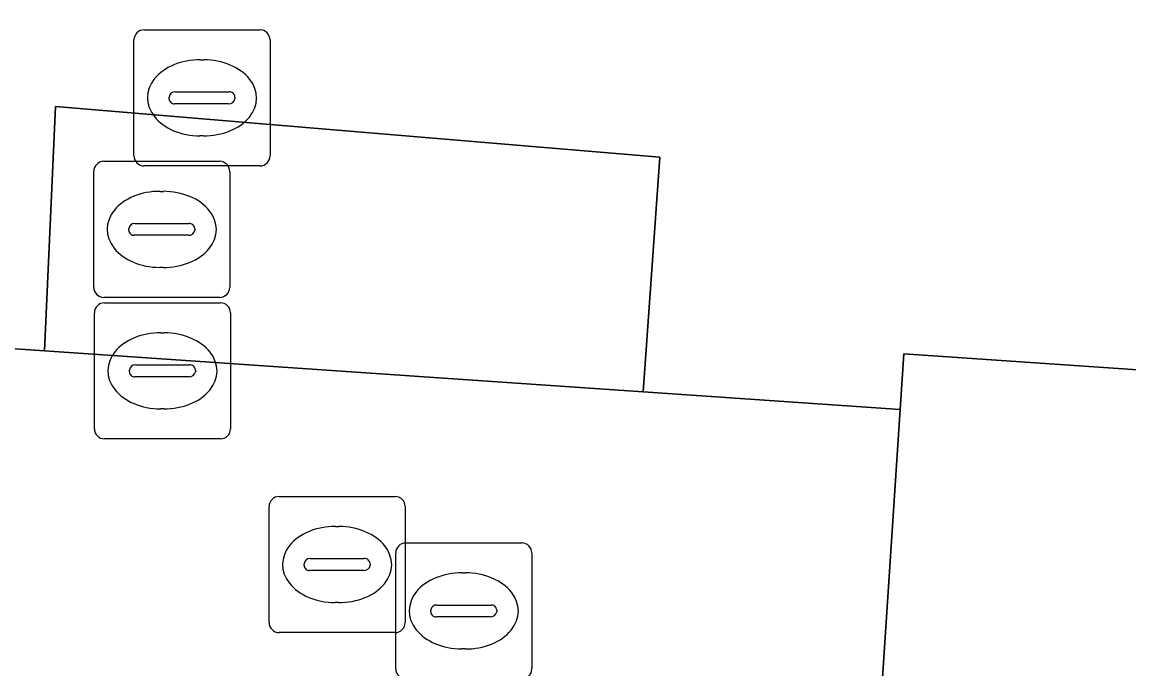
# Model space of a CAD drawing. Extents: x 159960 to 160866, y 382700 to 383354.
# Drawn here: x 160679.86 to 160687.99, y 382886.19 to 382890.94 of the extents above; entities that cross this region are included whole.
import ezdxf

# ---------------------------------------------------------------- set-up
doc = ezdxf.new("R2010")
doc.units = 0
for name, color, linetype in [('IMGEO_Brandkraan', 7, 'Continuous'), ('IMGEO_Kolk', 7, 'Continuous'), ('IMGEO_Parkeervlak_open', 7, 'Continuous'), ('IMGEO_Rijbaan_lokaal_open', 7, 'Continuous'), ('IMGEO_Rioolput', 7, 'Continuous'), ('IMGEO_Voetpad_open', 7, 'Continuous')]:
    doc.layers.add(name, color=color, linetype=linetype)

msp = doc.modelspace()

# ---------------------------------------------------------------- linework, layer by layer
at = {"layer": 'IMGEO_Brandkraan'}
for p, q in [((160680.7539, 382890.8845), (160681.6061, 382890.8845)), ((160680.6795, 382889.9579), (160680.6795, 382890.8101)), ((160681.6805, 382890.8101), (160681.6805, 382889.9579)), ((160681.1675, 382890.6637), (160681.1925, 382890.6637)), ((160680.981, 382890.4273), (160681.3789, 382890.4273)), ((160680.9379, 382890.3779), (160680.9379, 382890.3901)), ((160681.3755, 382890.3407), (160680.9776, 382890.3407)), ((160681.422, 382890.3901), (160681.422, 382890.3779)), ((160681.1895, 382890.1043), (160681.1646, 382890.1043)), ((160681.6061, 382889.8835), (160680.7539, 382889.8835))]:
    msp.add_line(p, q, dxfattribs=at)
for points in [[(160680.7539, 382890.8845), (160681.6061, 382890.8845)], [(160680.6795, 382889.9579), (160680.6795, 382890.8101)], [(160681.6805, 382890.8101), (160681.6805, 382889.9579)], [(160681.6061, 382889.8835), (160680.7539, 382889.8835)]]:
    msp.add_lwpolyline(points, dxfattribs=at)
for centre, radius, start, end in [((160680.756, 382890.808), 0.0765, 91.55205, 178.44795), ((160680.756, 382890.808), 0.0765, 91.55205, 178.44795), ((160681.604, 382890.808), 0.0765, 1.55205, 88.44795), ((160681.604, 382890.808), 0.0765, 1.55205, 88.44795), ((160680.9781, 382890.3871), 0.0403, 85.87752, 175.75265), ((160681.3834, 382890.3889), 0.0386, 1.73085, 96.63898), ((160680.9746, 382890.3772), 0.0366, 178.93798, 274.71019), ((160681.3794, 382890.3835), 0.043, 264.86636, 352.45326), ((160680.756, 382889.96), 0.0765, 181.55205, 268.44795), ((160680.756, 382889.96), 0.0765, 181.55205, 268.44795), ((160681.604, 382889.96), 0.0765, 271.55205, 358.44795), ((160681.604, 382889.96), 0.0765, 271.55205, 358.44795)]:
    msp.add_arc(centre, radius, start, end, dxfattribs=at)
for centre, major_axis, ratio, start_param, end_param in [((160681.166, 382890.384), (-0.3872, 0.002), 0.722429, 4.712389, 7.853982), ((160681.191, 382890.384), (-0.3901, 0.002), 0.717154, 1.570796, 4.712389)]:
    msp.add_ellipse(centre, major_axis=major_axis, ratio=ratio, start_param=start_param, end_param=end_param, dxfattribs=at)
at = {"layer": 'IMGEO_Kolk'}
for p, q in [((160682.6779, 382887.1125), (160683.5301, 382887.1125)), ((160682.6035, 382886.1859), (160682.6035, 382887.0381)), ((160683.6045, 382887.0381), (160683.6045, 382886.1859)), ((160683.0915, 382886.8917), (160683.1165, 382886.8917)), ((160682.905, 382886.6553), (160683.3029, 382886.6553)), ((160682.8619, 382886.6059), (160682.8619, 382886.6181)), ((160683.2995, 382886.5687), (160682.9016, 382886.5687)), ((160683.346, 382886.6181), (160683.346, 382886.6059)), ((160683.1135, 382886.3323), (160683.0886, 382886.3323))]:
    msp.add_line(p, q, dxfattribs=at)
for points in [[(160682.6779, 382887.1125), (160683.5301, 382887.1125)], [(160682.6035, 382886.1859), (160682.6035, 382887.0381)], [(160683.6045, 382887.0381), (160683.6045, 382886.1859)]]:
    msp.add_lwpolyline(points, dxfattribs=at)
for centre, radius, start, end in [((160682.68, 382887.036), 0.0765, 91.55205, 178.44795), ((160682.68, 382887.036), 0.0765, 91.55205, 178.44795), ((160683.528, 382887.036), 0.0765, 1.55205, 88.44795), ((160683.528, 382887.036), 0.0765, 1.55205, 88.44795), ((160682.9021, 382886.6151), 0.0403, 85.87752, 175.75265), ((160683.3074, 382886.6169), 0.0386, 1.73085, 96.63898), ((160682.8986, 382886.6052), 0.0366, 178.93798, 274.71019), ((160683.3034, 382886.6115), 0.043, 264.86636, 352.45326), ((160682.68, 382886.188), 0.0765, 181.55205, 268.44795), ((160682.68, 382886.188), 0.0765, 181.55205, 268.44795), ((160683.528, 382886.188), 0.0765, 271.55205, 358.44795), ((160683.528, 382886.188), 0.0765, 271.55205, 358.44795)]:
    msp.add_arc(centre, radius, start, end, dxfattribs=at)
for centre, major_axis, ratio, start_param, end_param in [((160683.09, 382886.612), (-0.3872, 0.002), 0.722429, 4.712389, 7.853982), ((160683.115, 382886.612), (-0.3901, 0.002), 0.717154, 1.570796, 4.712389)]:
    msp.add_ellipse(centre, major_axis=major_axis, ratio=ratio, start_param=start_param, end_param=end_param, dxfattribs=at)
at = {"layer": 'IMGEO_Parkeervlak_open'}
msp.add_lwpolyline([(160680.022, 382888.524), (160684.422, 382888.222), (160684.545, 382889.947), (160680.104, 382890.321)], close=True, dxfattribs=at)
at = {"layer": 'IMGEO_Rijbaan_lokaal_open'}
msp.add_lwpolyline([(160660.45, 382886.366), (160663.411, 382886.166), (160667.882, 382885.863), (160669.361, 382885.763), (160673.806, 382885.462), (160675.298, 382885.361), (160679.744, 382885.06), (160686.085, 382884.631), (160686.312, 382888.093), (160684.422, 382888.222), (160680.022, 382888.524), (160678.484, 382888.629), (160674.026, 382888.934), (160672.537, 382889.036), (160668.062, 382889.342), (160666.619, 382889.441), (160662.19, 382889.744), (160660.669, 382889.848)], dxfattribs=at)
msp.add_lwpolyline([(160686.085, 382884.631), (160686.058, 382884.222), (160688.921, 382884.028), (160688.948, 382884.437), (160689.175, 382887.896), (160689.202, 382888.306), (160686.339, 382888.502), (160686.312, 382888.093)], close=True, dxfattribs=at)
at = {"layer": 'IMGEO_Rioolput'}
for p, q in [((160680.4579, 382889.9175), (160681.3101, 382889.9175)), ((160680.3835, 382888.9909), (160680.3835, 382889.8431)), ((160681.3845, 382889.8431), (160681.3845, 382888.9909)), ((160680.8715, 382889.6967), (160680.8965, 382889.6967)), ((160680.6419, 382889.4109), (160680.6419, 382889.4231)), ((160680.685, 382889.4603), (160681.0829, 382889.4603)), ((160681.126, 382889.4231), (160681.126, 382889.4109)), ((160681.0795, 382889.3737), (160680.6816, 382889.3737)), ((160680.8935, 382889.1373), (160680.8686, 382889.1373)), ((160681.3101, 382888.9165), (160680.4579, 382888.9165)), ((160680.4629, 382888.8775), (160681.3151, 382888.8775)), ((160680.3885, 382887.9509), (160680.3885, 382888.8031)), ((160681.3895, 382888.8031), (160681.3895, 382887.9509)), ((160680.8765, 382888.6567), (160680.9015, 382888.6567)), ((160680.6469, 382888.3709), (160680.6469, 382888.3831)), ((160680.69, 382888.4203), (160681.0879, 382888.4203)), ((160681.131, 382888.3831), (160681.131, 382888.3709)), ((160681.0845, 382888.3337), (160680.6866, 382888.3337)), ((160680.8985, 382888.0973), (160680.8736, 382888.0973)), ((160681.3151, 382887.8765), (160680.4629, 382887.8765)), ((160681.7469, 382887.4535), (160682.5991, 382887.4535)), ((160681.6725, 382886.5269), (160681.6725, 382887.3791)), ((160682.6735, 382887.3791), (160682.6735, 382886.5269)), ((160682.1605, 382887.2327), (160682.1855, 382887.2327)), ((160681.974, 382886.9963), (160682.3719, 382886.9963)), ((160681.9309, 382886.9469), (160681.9309, 382886.9591)), ((160682.3685, 382886.9097), (160681.9706, 382886.9097)), ((160682.415, 382886.9591), (160682.415, 382886.9469)), ((160682.1825, 382886.6733), (160682.1576, 382886.6733)), ((160682.5991, 382886.4525), (160681.7469, 382886.4525))]:
    msp.add_line(p, q, dxfattribs=at)
for points in [[(160680.4579, 382889.9175), (160681.3101, 382889.9175)], [(160680.3835, 382888.9909), (160680.3835, 382889.8431)], [(160681.3845, 382889.8431), (160681.3845, 382888.9909)], [(160681.3101, 382888.9165), (160680.4579, 382888.9165)], [(160680.4629, 382888.8775), (160681.3151, 382888.8775)], [(160680.3885, 382887.9509), (160680.3885, 382888.8031)], [(160681.3895, 382888.8031), (160681.3895, 382887.9509)], [(160681.3151, 382887.8765), (160680.4629, 382887.8765)], [(160681.7469, 382887.4535), (160682.5991, 382887.4535)], [(160681.6725, 382886.5269), (160681.6725, 382887.3791)], [(160682.6735, 382887.3791), (160682.6735, 382886.5269)], [(160682.5991, 382886.4525), (160681.7469, 382886.4525)]]:
    msp.add_lwpolyline(points, dxfattribs=at)
for centre, radius, start, end in [((160680.46, 382889.841), 0.0765, 91.55205, 178.44795), ((160680.46, 382889.841), 0.0765, 91.55205, 178.44795), ((160681.308, 382889.841), 0.0765, 1.55205, 88.44795), ((160681.308, 382889.841), 0.0765, 1.55205, 88.44795), ((160680.6821, 382889.4201), 0.0403, 85.87752, 175.75265), ((160681.0874, 382889.4219), 0.0386, 1.73085, 96.63898), ((160680.6786, 382889.4102), 0.0366, 178.93798, 274.71019), ((160681.0834, 382889.4165), 0.043, 264.86636, 352.45326), ((160680.46, 382888.993), 0.0765, 181.55205, 268.44795), ((160680.46, 382888.993), 0.0765, 181.55205, 268.44795), ((160681.308, 382888.993), 0.0765, 271.55205, 358.44795), ((160681.308, 382888.993), 0.0765, 271.55205, 358.44795), ((160680.465, 382888.801), 0.0765, 91.55205, 178.44795), ((160680.465, 382888.801), 0.0765, 91.55205, 178.44795), ((160681.313, 382888.801), 0.0765, 1.55205, 88.44795), ((160681.313, 382888.801), 0.0765, 1.55205, 88.44795), ((160680.6871, 382888.3801), 0.0403, 85.87752, 175.75265), ((160680.6836, 382888.3702), 0.0366, 178.93798, 274.71019), ((160681.0884, 382888.3765), 0.043, 264.86636, 352.45326), ((160681.0924, 382888.3819), 0.0386, 1.73085, 96.63898), ((160680.465, 382887.953), 0.0765, 181.55205, 268.44795), ((160680.465, 382887.953), 0.0765, 181.55205, 268.44795), ((160681.313, 382887.953), 0.0765, 271.55205, 358.44795), ((160681.313, 382887.953), 0.0765, 271.55205, 358.44795), ((160681.749, 382887.377), 0.0765, 91.55205, 178.44795), ((160681.749, 382887.377), 0.0765, 91.55205, 178.44795), ((160682.597, 382887.377), 0.0765, 1.55205, 88.44795), ((160682.597, 382887.377), 0.0765, 1.55205, 88.44795), ((160681.9711, 382886.9561), 0.0403, 85.87752, 175.75265), ((160682.3764, 382886.9579), 0.0386, 1.73085, 96.63898), ((160681.9676, 382886.9462), 0.0366, 178.93798, 274.71019), ((160682.3724, 382886.9525), 0.043, 264.86636, 352.45326), ((160681.749, 382886.529), 0.0765, 181.55205, 268.44795), ((160681.749, 382886.529), 0.0765, 181.55205, 268.44795), ((160682.597, 382886.529), 0.0765, 271.55205, 358.44795), ((160682.597, 382886.529), 0.0765, 271.55205, 358.44795)]:
    msp.add_arc(centre, radius, start, end, dxfattribs=at)
for centre, major_axis, ratio, start_param, end_param in [((160680.87, 382889.417), (-0.3872, 0.002), 0.722429, 4.712389, 7.853982), ((160680.895, 382889.417), (-0.3901, 0.002), 0.717154, 1.570796, 4.712389), ((160680.875, 382888.377), (-0.3872, 0.002), 0.722429, 4.712389, 7.853982), ((160680.9, 382888.377), (-0.3901, 0.002), 0.717154, 1.570796, 4.712389), ((160682.159, 382886.953), (-0.3872, 0.002), 0.722429, 4.712389, 7.853982), ((160682.184, 382886.953), (-0.3901, 0.002), 0.717154, 1.570796, 4.712389)]:
    msp.add_ellipse(centre, major_axis=major_axis, ratio=ratio, start_param=start_param, end_param=end_param, dxfattribs=at)
at = {"layer": 'IMGEO_Voetpad_open'}
msp.add_lwpolyline([(160666.722, 382891.292), (160666.619, 382889.441), (160668.062, 382889.342), (160668.204, 382891.158), (160672.661, 382890.85), (160672.537, 382889.036), (160674.026, 382888.934), (160674.179, 382890.717), (160678.618, 382890.398), (160678.484, 382888.629), (160680.022, 382888.524), (160680.104, 382890.321), (160684.545, 382889.947), (160684.422, 382888.222), (160686.312, 382888.093), (160686.339, 382888.502), (160689.202, 382888.306), (160689.175, 382887.896), (160690.784, 382887.786), (160690.936, 382889.564), (160695.375, 382889.288), (160695.238, 382887.483), (160707.389, 382886.652)], dxfattribs=at)

doc.saveas('drawing.dxf')
